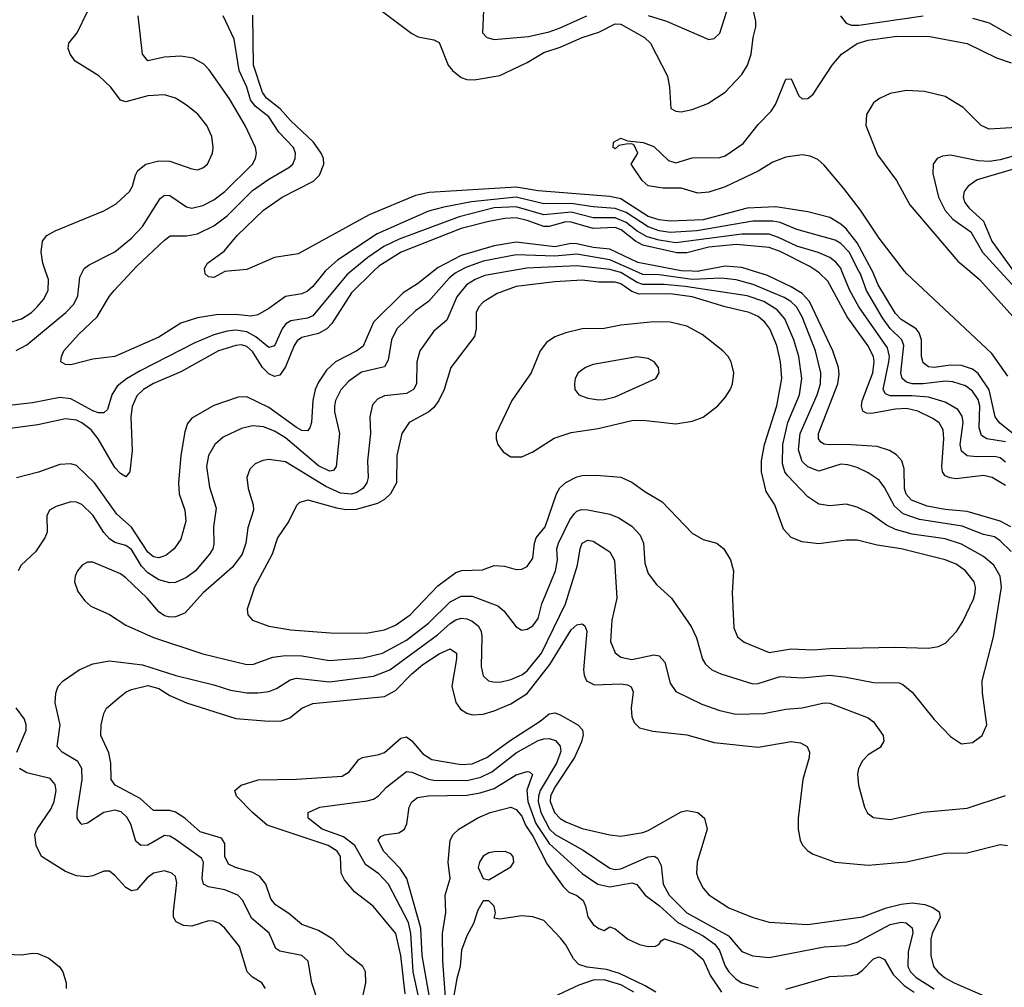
# Model space of a CAD drawing. Header units: inches. Extents: x 1308407 to 1441228, y 959628 to 1036311.
# Tile 572 of 656: x 1380843 to 1384425, y 1007394 to 1010915. Entities that reach past the tile are written whole.
import ezdxf

# ---------------------------------------------------------------- set-up
doc = ezdxf.new("R2010")
doc.units = ezdxf.units.IN
doc.header["$MEASUREMENT"] = 0
doc.layers.add('B3080', color=7, linetype='Continuous')
doc.layers.add('B3081', color=7, linetype='Continuous')

msp = doc.modelspace()

# ---------------------------------------------------------------- linework, layer by layer
at = {"layer": 'B3080', "color": 5}
for points, elevation in [([(1382048.8, 1010000), (1382033.1, 1009986.9), (1381910, 1009838.3), (1381890, 1009828.8), (1381830, 1009819.3), (1381811.8, 1009808.2), (1381798.2, 1009790), (1381770, 1009728.5), (1381750, 1009722.1), (1381701.9, 1009761.9), (1381670, 1009779.7), (1381630, 1009785.6), (1381598.5, 1009781.5), (1381550, 1009768.3), (1381480.6, 1009739.4), (1381282.2, 1009637.8), (1381231.5, 1009608.5), (1381198.3, 1009581.7), (1381178.5, 1009550), (1381162.6, 1009497.4), (1381150, 1009484.4), (1381130, 1009485), (1381110, 1009491.8), (1381030, 1009535.3), (1380990, 1009540.1), (1380890, 1009521.6), (1380730, 1009503.4)], 2760), ([(1380771.2, 1010000), (1380773.4, 1009993.4), (1380778.1, 1009930), (1380772.9, 1009852.9), (1380779.1, 1009830), (1380790, 1009818.5), (1380810, 1009814.7), (1380850, 1009827), (1380885.8, 1009850), (1380907.2, 1009870), (1380930, 1009896.9), (1380947.5, 1009930), (1380947.9, 1009970), (1380937.9, 1010000)], 2780), ([(1382130.9, 1010000), (1382050, 1009921.8), (1381979.5, 1009810), (1381961, 1009790), (1381930, 1009773.4), (1381870, 1009758.8), (1381853.2, 1009746.8), (1381841.9, 1009730), (1381810, 1009652), (1381790, 1009621.9), (1381770, 1009617.5), (1381750, 1009626.6), (1381726.9, 1009650), (1381690, 1009707.7), (1381670, 1009725.9), (1381650, 1009731.8), (1381630, 1009729.9), (1381566.4, 1009710), (1381430, 1009633.9), (1381330, 1009591.4), (1381293.5, 1009570), (1381270, 1009546.6), (1381252.3, 1009507.7), (1381248.2, 1009470), (1381252.2, 1009347.8), (1381244.3, 1009270), (1381230, 1009251.9), (1381210, 1009263.4), (1381190, 1009285.9), (1381128.7, 1009390), (1381103.3, 1009423.3), (1381070, 1009448.3), (1381050, 1009457.6), (1381010, 1009463.1), (1380910, 1009441.5), (1380790, 1009424.9)], 2780), ([(1380830, 1009711.9), (1380870, 1009732.4), (1381011.6, 1009850), (1381040.3, 1009879.7), (1381054.8, 1009910), (1381061.8, 1009978.2), (1381073.2, 1010000)], 2760), ([(1382348.5, 1010000), (1382290, 1009954.6), (1382238.5, 1009921.5), (1382130, 1009814.6), (1382093, 1009727), (1382070.2, 1009710), (1381992.1, 1009670), (1381959.6, 1009640.4), (1381930, 1009596.5), (1381918.3, 1009570), (1381910.4, 1009530), (1381904.6, 1009450), (1381898.6, 1009430), (1381890, 1009419.3), (1381870, 1009420.4), (1381850, 1009431.6), (1381750, 1009503.7), (1381670, 1009543.1), (1381638.7, 1009541.3), (1381550, 1009510.9), (1381470, 1009464.8), (1381454.3, 1009445.7), (1381444.2, 1009415.8), (1381429.2, 1009330), (1381421.7, 1009230), (1381423.3, 1009190), (1381444.6, 1009130), (1381447.6, 1009090), (1381430, 1009025.4), (1381405, 1008990), (1381374.9, 1008965.1), (1381350, 1008957.1), (1381330, 1008960.5), (1381310, 1008977.4), (1381250, 1009069.1), (1381196.5, 1009116.5), (1381115.1, 1009230), (1381050, 1009292.6), (1381030, 1009299.6), (1380990, 1009296.4), (1380911.5, 1009268.5), (1380832.3, 1009247.7)], 2820), ([(1382440.9, 1010000), (1382427.4, 1009992.6), (1382405.3, 1009974.7), (1382330.1, 1009890), (1382283.7, 1009856.3), (1382215.8, 1009790), (1382195.7, 1009750), (1382183.7, 1009676.3), (1382170, 1009652.4), (1382087.3, 1009632.7), (1382040.5, 1009599.5), (1382011.2, 1009568.8), (1381992.7, 1009530), (1381988.7, 1009510), (1381988.9, 1009488.9), (1382007.4, 1009410), (1381994.8, 1009290), (1381985.5, 1009274.5), (1381970, 1009272.3), (1381930, 1009291.9), (1381810, 1009393.3), (1381770, 1009418.6), (1381730, 1009433.6), (1381690, 1009436.9), (1381650, 1009427.5), (1381583.3, 1009396.7), (1381553.7, 1009370), (1381530.8, 1009330), (1381523.6, 1009290), (1381533.7, 1009213.7), (1381558.2, 1009138.2), (1381547.9, 1009070), (1381550, 1009006.6), (1381546.4, 1008990), (1381534.1, 1008970), (1381482.6, 1008910), (1381450, 1008885.8), (1381410, 1008867.7), (1381390, 1008866), (1381350, 1008877.6), (1381310, 1008902.6), (1381286.2, 1008926.2), (1381250, 1008987), (1381230, 1009001.4), (1381190, 1009013.2), (1381170, 1009026.7), (1381149.7, 1009049.7), (1381110, 1009112.8), (1381070, 1009151.4), (1381050, 1009159.8), (1381030, 1009160.3), (1380975.6, 1009144.4), (1380952.2, 1009130), (1380942, 1009110), (1380942.9, 1009050), (1380934.7, 1009030), (1380901, 1008979), (1380848.4, 1008930), (1380838, 1008910)], 2840), ([(1381955.2, 1010000), (1381910, 1009944.9), (1381890, 1009927.5), (1381870, 1009917.9), (1381810, 1009908.6), (1381750, 1009863.9), (1381710, 1009840.9), (1381683.9, 1009836.1), (1381630, 1009842.1), (1381558.2, 1009841.8), (1381490, 1009830.4), (1381430, 1009810.9), (1381350, 1009760.4), (1381190, 1009689.9), (1381110, 1009680.3), (1381030, 1009659.7), (1381010, 1009660.5), (1380992.7, 1009670), (1380995.1, 1009690), (1381004.4, 1009710), (1381056.8, 1009770), (1381125.3, 1009834.7), (1381170, 1009909.1), (1381187.2, 1009930), (1381252.5, 1010000)], 2740), ([(1382625.8, 1010000), (1382535.9, 1009984.1), (1382500.2, 1009970), (1382468.9, 1009950), (1382433.3, 1009906.7), (1382397.6, 1009822.4), (1382350, 1009782.2), (1382299, 1009710), (1382287.9, 1009670), (1382286.4, 1009590), (1382276.3, 1009570), (1382250, 1009555.4), (1382170, 1009547), (1382144.9, 1009535.1), (1382126.6, 1009513.4), (1382117.6, 1009470), (1382119, 1009410), (1382108.4, 1009310), (1382110.6, 1009250), (1382106.3, 1009230), (1382091.8, 1009210), (1382070, 1009195.4), (1382050, 1009188.7), (1382010, 1009192.3), (1381956.6, 1009216.6), (1381810, 1009306.7), (1381750, 1009314.5), (1381728.3, 1009311.7), (1381700.4, 1009299.6), (1381680.3, 1009279.7), (1381670.2, 1009250), (1381675, 1009210), (1381693, 1009150), (1381693.7, 1009130), (1381673.4, 1009066.6), (1381665.8, 1009010), (1381652.8, 1008970), (1381617.4, 1008922.6), (1381510.9, 1008830), (1381444.7, 1008755.3), (1381410, 1008742.3), (1381390, 1008741.1), (1381370, 1008746.4), (1381350, 1008760.3), (1381307, 1008810), (1381230, 1008884.2), (1381210, 1008898.3), (1381110, 1008941.2), (1381090, 1008941.5), (1381070.4, 1008930), (1381054.3, 1008910), (1381045.2, 1008890), (1381042.7, 1008870), (1381054.8, 1008834.8), (1381080.4, 1008800.4), (1381101.8, 1008781.8), (1381170, 1008751.2), (1381230, 1008711.6), (1381330, 1008667.3), (1381510, 1008607.2), (1381670, 1008568.4), (1381694.5, 1008570), (1381764.7, 1008595.3), (1381810, 1008602.1), (1381870, 1008600.1), (1381970, 1008583.8), (1382092.8, 1008592.8), (1382162.9, 1008610), (1382250, 1008657.9), (1382330, 1008719.5), (1382410, 1008796.9), (1382450, 1008817.5), (1382490, 1008817.5), (1382583, 1008783), (1382604.6, 1008764.6), (1382650, 1008706), (1382670, 1008694), (1382690, 1008697.6), (1382710, 1008710.2), (1382730, 1008736), (1382743.4, 1008790), (1382793.2, 1008910), (1382799.8, 1008950), (1382798, 1008990), (1382803.5, 1009010), (1382844.8, 1009095.2), (1382861.8, 1009118.2), (1382870, 1009126.4), (1382887.3, 1009132.7), (1382910, 1009132.1), (1382990, 1009115.8), (1383022.9, 1009102.9), (1383070, 1009072.4), (1383100.2, 1009040.2), (1383113.3, 1009010), (1383117.2, 1008937.2), (1383130, 1008900.4), (1383160.4, 1008860.4), (1383214.6, 1008810), (1383286.7, 1008706.7), (1383305.6, 1008665.6), (1383327.8, 1008587.8), (1383338, 1008570), (1383361.1, 1008550), (1383394.4, 1008534.4), (1383510, 1008499.2), (1383530, 1008499.8), (1383610, 1008525.7), (1383690, 1008521), (1383790, 1008529.6), (1383850, 1008523.1), (1383950, 1008503), (1384042.4, 1008502.4), (1384056.4, 1008496.4), (1384090, 1008467.8), (1384170, 1008368.7), (1384230, 1008306.4), (1384270, 1008280.4), (1384310, 1008285.3), (1384345.1, 1008310), (1384362, 1008350), (1384346, 1008466), (1384345, 1008510), (1384386.4, 1008670), (1384415.1, 1008850), (1384409.9, 1008890), (1384386.7, 1008930), (1384350, 1008962.1), (1384270, 1009006.7), (1384210, 1009025.7), (1384090, 1009043), (1384030, 1009059.9), (1383996.4, 1009076.4), (1383937.9, 1009117.9), (1383890, 1009141.3), (1383850, 1009152.2), (1383790, 1009146.5), (1383750, 1009152.2), (1383710, 1009178.7), (1383636.5, 1009256.5), (1383627.3, 1009270), (1383618.8, 1009298.8), (1383619.2, 1009370), (1383638.3, 1009450), (1383680.5, 1009550), (1383689.2, 1009610), (1383677.9, 1009690), (1383659.4, 1009750), (1383626.9, 1009826.9), (1383599.1, 1009859.1), (1383550.1, 1009890.1), (1383490, 1009910.4), (1383264.6, 1009944.6), (1383188, 1009952), (1383110, 1009951.2), (1383090, 1009958.6), (1383030, 1009995), (1383012.3, 1010000)], 2860), ([(1381601.4, 1010000), (1381590, 1009998.9), (1381550, 1009977.6), (1381530, 1009979.5), (1381518, 1009990), (1381517.1, 1010000)], 2720), ([(1384450, 1008979.8), (1384410, 1009018.4), (1384390, 1009033.2), (1384350, 1009042.5), (1384271.8, 1009071.8), (1384117.1, 1009097.1), (1384057.6, 1009117.6), (1384025.3, 1009145.3), (1383990, 1009213.5), (1383970, 1009240.2), (1383930, 1009266.9), (1383890, 1009285.4), (1383855.8, 1009295.7), (1383830, 1009297.6), (1383750, 1009272.5), (1383710, 1009288.5), (1383690, 1009307.6), (1383676.7, 1009350), (1383682.7, 1009410), (1383744.7, 1009550), (1383756.2, 1009590), (1383757.7, 1009630), (1383738.2, 1009710), (1383690, 1009833.6), (1383668.9, 1009870), (1383648.1, 1009890), (1383624, 1009904), (1383512.2, 1009952.2), (1383450, 1009969.2), (1383395.1, 1009975.1), (1383290, 1009970.5), (1383170, 1009986.9), (1383110, 1009988.3), (1383083.8, 1010000)], 2840), ([(1383314.3, 1010000), (1383310, 1009999.2), (1383290.3, 1010000)], 2820), ([(1384448.8, 1009070), (1384410, 1009090.5), (1384290, 1009126.2), (1384210, 1009133.1), (1384144.9, 1009144.9), (1384087.3, 1009167.3), (1384068.6, 1009188.6), (1384062.2, 1009210), (1384061.2, 1009281.2), (1384052.6, 1009310), (1384032.5, 1009332.5), (1384007.9, 1009347.9), (1383962.5, 1009362.5), (1383850, 1009369.4), (1383788.3, 1009368.3), (1383770.3, 1009370.3), (1383757.8, 1009377.8), (1383749.1, 1009390), (1383749.2, 1009410), (1383820.1, 1009590), (1383824, 1009624), (1383821.5, 1009650), (1383801.4, 1009710), (1383716.2, 1009890), (1383690, 1009919.6), (1383650, 1009942.8), (1383564.1, 1009984.1), (1383512.6, 1010000)], 2820), ([(1384430, 1009219.9), (1384381.4, 1009250), (1384350, 1009257.2), (1384250, 1009245.2), (1384227.7, 1009247.7), (1384210, 1009255.7), (1384200.1, 1009270), (1384198, 1009290), (1384204.8, 1009390), (1384202.4, 1009422.4), (1384188.2, 1009448.2), (1384164.7, 1009464.7), (1384110.9, 1009490.9), (1384070, 1009500.4), (1384030, 1009498.1), (1383942.7, 1009482.7), (1383923.6, 1009483.6), (1383910.4, 1009490.4), (1383905.5, 1009510), (1383908.1, 1009528.1), (1383946.4, 1009630), (1383952.3, 1009670), (1383949.3, 1009690), (1383929.2, 1009730), (1383854.2, 1009834.2), (1383783.4, 1009963.4), (1383753.3, 1009993.3), (1383743.5, 1010000)], 2780), ([(1384430, 1009304.7), (1384410, 1009320.7), (1384390, 1009326.3), (1384324.2, 1009324.2), (1384290, 1009328.1), (1384270, 1009345.3), (1384265.3, 1009370), (1384276.2, 1009450), (1384272.1, 1009472.1), (1384256.4, 1009496.4), (1384210, 1009523.1), (1384150, 1009541.5), (1384090, 1009546.9), (1384010, 1009546.9), (1383993.5, 1009553.4), (1383984.8, 1009570), (1384005.8, 1009670), (1384007.1, 1009690), (1384000.7, 1009720.7), (1383896.4, 1009870), (1383863.6, 1009930), (1383834.8, 1010000)], 2760), ([(1384430, 1009379.2), (1384361.3, 1009390), (1384342.2, 1009402.2), (1384334.3, 1009430), (1384335.9, 1009510), (1384330, 1009532.9), (1384310, 1009564), (1384283.6, 1009583.6), (1384238.1, 1009598.1), (1384210, 1009600.1), (1384130, 1009590.4), (1384090.5, 1009590.5), (1384070, 1009596.3), (1384053.9, 1009610), (1384048.6, 1009630), (1384059.8, 1009730), (1384053.1, 1009750), (1384010, 1009791.1), (1383982.7, 1009830), (1383923.7, 1009930), (1383901.6, 1009990), (1383896.6, 1010000)], 2740), ([(1384463.2, 1009403.2), (1384407.9, 1009447.9), (1384392.2, 1009470), (1384370, 1009568.7), (1384330, 1009628.5), (1384310, 1009643.5), (1384270, 1009656.6), (1384230, 1009657.7), (1384170, 1009650.3), (1384150, 1009652.4), (1384130, 1009667), (1384123.6, 1009690), (1384124.3, 1009750), (1384115.7, 1009775.7), (1384104.3, 1009790), (1384050, 1009824.9), (1384030, 1009846.1), (1383966.2, 1009950), (1383945.2, 1010000)], 2720), ([(1384438.5, 1009618.5), (1384380.2, 1009700.2), (1384070.3, 1009990), (1384062.6, 1010000)], 2680), ([(1384299.9, 1010000), (1384335.5, 1009970), (1384479.2, 1009810)], 2680), ([(1384409.4, 1010000), (1384481.3, 1009921.3)], 2720), ([(1381930, 1007337), (1381906.2, 1007410), (1381892.3, 1007490), (1381870.4, 1007510.4), (1381790, 1007526), (1381775.8, 1007535.9), (1381750.8, 1007590.7), (1381686.1, 1007646.1), (1381654.7, 1007710), (1381636.5, 1007730), (1381590, 1007749), (1381530, 1007759.6), (1381512.4, 1007770), (1381507.6, 1007790), (1381511.9, 1007850), (1381504.7, 1007864.7), (1381410, 1007932.6), (1381390, 1007944.3), (1381370, 1007946.6), (1381310, 1007911.5), (1381284.7, 1007910), (1381265.9, 1007925.9), (1381247.4, 1007987.4), (1381233.5, 1008013.5), (1381212.3, 1008032.3), (1381190, 1008038.7), (1381150, 1008030.9), (1381090, 1007991.9), (1381070, 1007986.9), (1381066, 1007990), (1381053.1, 1008010), (1381052.7, 1008032.7), (1381070.3, 1008150), (1381069.4, 1008190), (1381055.4, 1008215.4), (1380998.2, 1008250), (1380980.2, 1008270), (1380991, 1008350), (1380972.5, 1008430), (1380975.2, 1008464.8), (1380983.9, 1008490), (1381001, 1008510), (1381060.3, 1008550), (1381110, 1008571.4), (1381170, 1008582), (1381290, 1008567.8), (1381411.1, 1008528.9), (1381550, 1008494.7), (1381610, 1008475.5), (1381670, 1008465.6), (1381710, 1008465.4), (1381750, 1008471.3), (1381777.8, 1008482.2), (1381827.3, 1008512.7), (1381850, 1008519.8), (1381970, 1008506.4), (1382130, 1008527.1), (1382190, 1008549.3), (1382362.8, 1008677.2), (1382410, 1008718.3), (1382430, 1008731.6), (1382450, 1008737.4), (1382470, 1008735.5), (1382490, 1008726.7), (1382510.8, 1008710), (1382521.7, 1008690), (1382525, 1008670), (1382522.2, 1008562.2), (1382530, 1008527.2), (1382548.7, 1008510), (1382565.5, 1008505.5), (1382590, 1008505.1), (1382630, 1008513.9), (1382670, 1008531.6), (1382690, 1008546.2), (1382741.8, 1008610), (1382829.2, 1008790), (1382872.3, 1008930), (1382882, 1008990), (1382889.9, 1009010), (1382910, 1009020.9), (1382930, 1009017.8), (1382990, 1008979.2), (1383007.7, 1008947.7), (1383015.4, 1008810), (1382997.7, 1008730), (1382993.1, 1008653.1), (1383010, 1008612), (1383030, 1008595.8), (1383070, 1008587.2), (1383150, 1008604.5), (1383170, 1008600.9), (1383190, 1008578), (1383210, 1008501.6), (1383230.7, 1008470.7), (1383324.8, 1008424.8), (1383390, 1008401), (1383448.7, 1008388.6), (1383549.9, 1008390.1), (1383630, 1008407), (1383690, 1008411.7), (1383770, 1008428.9), (1383790, 1008428.2), (1383930, 1008375.2), (1383950, 1008360.3), (1383984.2, 1008310), (1383986.7, 1008290), (1383973.5, 1008266.5), (1383930, 1008239.7), (1383910, 1008218.4), (1383894.9, 1008190), (1383891.8, 1008170), (1383894.9, 1008130), (1383916.4, 1008050), (1383927.7, 1008027.8), (1383950, 1008012.4), (1384010, 1008005.5), (1384130, 1008031.2), (1384290, 1008046.7), (1384430, 1008092.2)], 2840), ([(1382080.7, 1007310), (1382103.2, 1007410), (1382100.9, 1007450), (1382092, 1007470), (1382035, 1007515), (1381982.3, 1007570), (1381930, 1007600.4), (1381870, 1007623), (1381822.9, 1007662.9), (1381774, 1007694), (1381756.5, 1007716.5), (1381738.7, 1007770), (1381716.9, 1007796.9), (1381691.8, 1007811.8), (1381628.4, 1007830), (1381602.7, 1007842.7), (1381589.9, 1007869.9), (1381590, 1007917.6), (1381577.5, 1007937.5), (1381500.1, 1007960.1), (1381444.1, 1008010), (1381410, 1008031.2), (1381390, 1008037.6), (1381330, 1008037.4), (1381281.8, 1008081.8), (1381191.1, 1008130), (1381176.5, 1008150), (1381174.7, 1008210), (1381167.7, 1008247.7), (1381138.9, 1008310), (1381139.8, 1008350), (1381149.8, 1008390.2), (1381159.7, 1008410), (1381206, 1008450), (1381230.5, 1008469.5), (1381250, 1008478.4), (1381310, 1008492.4), (1381350, 1008481.7), (1381390, 1008456.5), (1381450, 1008429.1), (1381630, 1008372.2), (1381750, 1008362.2), (1381795.7, 1008364.3), (1381825.6, 1008374.4), (1381870, 1008410.1), (1381910, 1008427.5), (1382170, 1008452.4), (1382210, 1008474.6), (1382270, 1008535.5), (1382310, 1008568.8), (1382370, 1008608), (1382410, 1008625.4), (1382431.9, 1008610), (1382433, 1008590), (1382415.3, 1008490), (1382430.1, 1008430.1), (1382446.6, 1008406.6), (1382470, 1008391.4), (1382490, 1008386.4), (1382530, 1008388.7), (1382570, 1008400.1), (1382630, 1008425.3), (1382690, 1008463.7), (1382771.6, 1008568.4), (1382850, 1008695.7), (1382870, 1008712.9), (1382890, 1008717.5), (1382899.7, 1008710), (1382906.9, 1008690), (1382895, 1008550), (1382896.4, 1008530), (1382905, 1008510), (1382934.5, 1008494.5), (1383030, 1008498.6), (1383055.1, 1008495.1), (1383067.8, 1008487.8), (1383075.4, 1008470), (1383068.3, 1008410), (1383070, 1008379.1), (1383078.4, 1008358.4), (1383098.7, 1008338.7), (1383146.7, 1008326.7), (1383270, 1008312.8), (1383370, 1008284.6), (1383530, 1008268.2), (1383650, 1008288.5), (1383683.4, 1008283.4), (1383708.4, 1008270), (1383716.9, 1008250), (1383715.6, 1008230), (1383691.8, 1008150), (1383675.5, 1008010), (1383675.2, 1007970), (1383682.2, 1007930), (1383691.6, 1007911.6), (1383710.8, 1007890.8), (1383730, 1007878.2), (1383810.1, 1007850.1), (1383930, 1007838.5), (1384070, 1007851.3), (1384210, 1007882.8), (1384290, 1007883.6), (1384410, 1007913.5), (1384436.3, 1007910)], 2820), ([(1380833.2, 1008250), (1380866.4, 1008330), (1380867.5, 1008350), (1380861.1, 1008370), (1380831.1, 1008411.1)], 2860), ([(1382245.6, 1007370), (1382230, 1007510), (1382211.7, 1007590), (1382129, 1007689), (1382061.4, 1007741.4), (1382024.8, 1007784.8), (1382013, 1007810), (1382009.9, 1007870), (1381997.9, 1007890), (1381965.8, 1007910), (1381743.9, 1007983.9), (1381689.9, 1008030), (1381632.3, 1008090), (1381626.3, 1008110), (1381649.4, 1008130), (1381710.6, 1008149.4), (1381850, 1008152.2), (1382016.9, 1008163.1), (1382042.2, 1008177.8), (1382077.1, 1008222.8), (1382090, 1008230.1), (1382150, 1008240.9), (1382170, 1008248.9), (1382230, 1008301), (1382250, 1008305.3), (1382270, 1008291.7), (1382310, 1008243.8), (1382342.9, 1008222.9), (1382450, 1008205.5), (1382490, 1008206.9), (1382542.9, 1008230), (1382627.3, 1008292.7), (1382737.3, 1008362.7), (1382770, 1008389.5), (1382790, 1008392.9), (1382810, 1008386.1), (1382873.5, 1008350), (1382891, 1008331), (1382893.3, 1008313.3), (1382887.3, 1008287.3), (1382861.4, 1008230), (1382790, 1008122.6), (1382775, 1008090), (1382772.7, 1008070), (1382789.1, 1008030), (1382810, 1008008.4), (1382830, 1007996.6), (1382890, 1007972.7), (1382990, 1007948.8), (1383030, 1007944.8), (1383110, 1007957.5), (1383130, 1007964.5), (1383250, 1008033.4), (1383270, 1008037.7), (1383310.8, 1008030.8), (1383334.6, 1008010), (1383344.2, 1007970), (1383307.4, 1007850), (1383305.9, 1007810), (1383311, 1007790), (1383330, 1007755.2), (1383350.6, 1007730.6), (1383423.1, 1007683.1), (1383510, 1007648.8), (1383570, 1007631.5), (1383710, 1007623.1), (1383910, 1007651), (1383996.3, 1007683.7), (1384050, 1007697), (1384090, 1007701.3), (1384135.6, 1007695.6), (1384164.8, 1007684.8), (1384188.9, 1007668.9), (1384192.3, 1007650), (1384162.6, 1007590), (1384157.6, 1007570), (1384157.6, 1007510), (1384167.8, 1007470), (1384183.7, 1007450), (1384208.1, 1007430), (1384243, 1007410), (1384346, 1007366)], 2780), ([(1382296.1, 1007350), (1382275, 1007450), (1382265.8, 1007590), (1382257.7, 1007630), (1382184.9, 1007770), (1382150, 1007806.9), (1382101.5, 1007841.5), (1382062.6, 1007910), (1382021.7, 1007941.7), (1381943.2, 1007970), (1381892.3, 1008010), (1381893.3, 1008030), (1381935.1, 1008050), (1382107.6, 1008072.4), (1382130, 1008078.8), (1382148.6, 1008091.4), (1382177.4, 1008122.6), (1382250, 1008179.2), (1382270, 1008176.8), (1382330, 1008151.4), (1382350, 1008148), (1382470, 1008147.3), (1382521.4, 1008158.6), (1382561.1, 1008178.9), (1382650, 1008247.7), (1382730, 1008292.4), (1382750, 1008298.6), (1382770, 1008300.1), (1382792.7, 1008292.7), (1382810, 1008272.3), (1382812.4, 1008252.4), (1382796.8, 1008210), (1382737.4, 1008110), (1382731.1, 1008090), (1382729.7, 1008070), (1382738.8, 1008030), (1382770.7, 1007970), (1382791.4, 1007950), (1382893.2, 1007893.2), (1382990, 1007827.6), (1383010, 1007823), (1383030, 1007825.5), (1383130, 1007868.7), (1383151, 1007871), (1383164, 1007864), (1383177, 1007837), (1383183.9, 1007770), (1383206.7, 1007730), (1383270, 1007665.6), (1383421.8, 1007581.8), (1383470, 1007524.6), (1383510, 1007508.4), (1383570, 1007503.2), (1383770, 1007541.3), (1383850, 1007546.4), (1383890, 1007558.7), (1384010, 1007623.3), (1384050, 1007631.5), (1384068.4, 1007628.4), (1384090, 1007610.2), (1384092, 1007592), (1384076.1, 1007523.9), (1384074.6, 1007470), (1384084.2, 1007450), (1384104.6, 1007430), (1384170, 1007388.4)], 2760), ([(1381737.6, 1007390), (1381724.2, 1007410), (1381690, 1007431.5), (1381670.4, 1007450.4), (1381643.1, 1007543.1), (1381590, 1007609), (1381570, 1007626), (1381550, 1007634.6), (1381530, 1007636.2), (1381470, 1007616.2), (1381439.2, 1007619.2), (1381412.7, 1007632.7), (1381403.2, 1007650), (1381402.4, 1007670), (1381414.9, 1007774.9), (1381410, 1007796.9), (1381396.9, 1007810), (1381370, 1007817.9), (1381330, 1007809.9), (1381307.4, 1007792.6), (1381270, 1007748.7), (1381250, 1007745), (1381230, 1007757.3), (1381190, 1007801.4), (1381170, 1007816.8), (1381150, 1007817.5), (1381110, 1007800.5), (1381090, 1007796.8), (1381050, 1007799.6), (1381010, 1007815.5), (1380922.4, 1007870), (1380903, 1007910), (1380899, 1007950), (1380907.2, 1007970), (1380957.3, 1008042.7), (1380968.3, 1008070), (1380976.2, 1008110), (1380972.2, 1008132.2), (1380953.9, 1008153.9), (1380870, 1008174.9), (1380842.2, 1008190)], 2860), ([(1382337.4, 1007337.4), (1382307, 1007510), (1382303.1, 1007610), (1382251.9, 1007790), (1382227.2, 1007827.2), (1382166.6, 1007890), (1382147.1, 1007930), (1382156.9, 1007943.1), (1382170, 1007949.2), (1382223.1, 1007956.9), (1382243.8, 1007970), (1382251.3, 1007988.7), (1382260.2, 1008050), (1382270.3, 1008069.7), (1382290, 1008085.4), (1382329.3, 1008090.7), (1382470, 1008093.4), (1382518.1, 1008101.9), (1382570, 1008117.9), (1382650, 1008167.3), (1382690, 1008180.2), (1382698.1, 1008178.1), (1382708.7, 1008168.7), (1382688.2, 1008111.8), (1382691.4, 1008070), (1382721.3, 1007990), (1382770, 1007917.5), (1382890, 1007808.2), (1382946.8, 1007770), (1382990, 1007759.6), (1383070, 1007774.6), (1383088.2, 1007768.2), (1383119.1, 1007730), (1383171.1, 1007691.1), (1383237.9, 1007630), (1383330, 1007581.8), (1383371.7, 1007551.7), (1383388.7, 1007528.7), (1383410, 1007471.6), (1383423.5, 1007450), (1383450, 1007423.3), (1383470, 1007410.7), (1383530, 1007391.8)], 2740), ([(1382396, 1007310), (1382382.8, 1007490), (1382381.1, 1007590), (1382393.9, 1007666.1), (1382391.7, 1007730), (1382409.8, 1007790), (1382402.7, 1007850), (1382409.6, 1007930), (1382420.5, 1007950), (1382440.5, 1007970), (1382510, 1008011.4), (1382554.7, 1008030), (1382630, 1008049.4), (1382650, 1008041.4), (1382670, 1008016.6), (1382683.8, 1007983.8), (1382710, 1007943.7), (1382762.3, 1007842.3), (1382820.6, 1007760.6), (1382840.6, 1007740.6), (1382870, 1007728.8), (1382892.7, 1007710), (1382902, 1007690), (1382910, 1007651), (1382930, 1007623), (1382950, 1007607.7), (1382970, 1007601), (1382990, 1007614.8), (1383010, 1007607.3), (1383056.3, 1007570), (1383098, 1007550), (1383130, 1007543), (1383156.5, 1007543.5), (1383168, 1007550), (1383176.4, 1007563.6), (1383189.6, 1007570.4), (1383250.4, 1007550), (1383290, 1007531), (1383330, 1007495.8), (1383356.3, 1007436.3), (1383396.5, 1007376.5)], 2720), ([(1383157, 1007377), (1383119.3, 1007399.3), (1383024.9, 1007444.9), (1382978.5, 1007458.5), (1382907.6, 1007467.6), (1382877.4, 1007477.4), (1382858.1, 1007498.1), (1382830, 1007548.5), (1382811.8, 1007571.8), (1382750, 1007637.2), (1382710, 1007651.3), (1382670, 1007654.5), (1382590, 1007642), (1382570, 1007646), (1382574.6, 1007665.4), (1382569.1, 1007689.1), (1382550, 1007708.7), (1382530, 1007708.7), (1382510, 1007675.3), (1382493.7, 1007626.3), (1382470, 1007581.2), (1382450.4, 1007530), (1382446, 1007470), (1382433.1, 1007426.9), (1382420.3, 1007350)], 2720), ([(1380770, 1007515.7), (1380850, 1007512.7), (1380890, 1007518.2), (1380910, 1007517), (1380950, 1007500.2), (1380988.3, 1007468.3), (1380999.8, 1007450), (1381012.8, 1007410), (1381012.1, 1007390)], 2860), ([(1383630, 1007387), (1383790, 1007433.9), (1383870, 1007437.3), (1383890, 1007442.5), (1383910, 1007456.8), (1383950, 1007498.3), (1383970, 1007505.6), (1383990, 1007495.2), (1384020.9, 1007440.9), (1384061, 1007401), (1384097.2, 1007377.2)], 2740), ([(1383077.2, 1007377.2), (1383030, 1007402.8), (1382970, 1007420.9), (1382930, 1007419.8), (1382877.6, 1007402.4), (1382765.9, 1007350)], 2740)]:
    msp.add_lwpolyline(points, dxfattribs=dict(at, elevation=elevation))
for points, elevation in [([(1382890, 1009967.1), (1382790, 1009961.1), (1382650, 1009943.9), (1382580.6, 1009919.4), (1382530, 1009887.6), (1382514.1, 1009870), (1382504.2, 1009850), (1382503.6, 1009790), (1382497.6, 1009762.4), (1382411.7, 1009650), (1382387.5, 1009570), (1382367.6, 1009530), (1382350, 1009504.3), (1382332.1, 1009487.9), (1382260.2, 1009450), (1382233, 1009410), (1382215.9, 1009330), (1382214.4, 1009230), (1382192.9, 1009190), (1382170.7, 1009169.3), (1382144.6, 1009155.4), (1382067.1, 1009132.9), (1382030, 1009132.2), (1381997.6, 1009137.6), (1381893.4, 1009166.6), (1381861.5, 1009158.5), (1381850, 1009147.8), (1381823, 1009090), (1381781.6, 1009030), (1381761.4, 1008970), (1381697.8, 1008850), (1381671.4, 1008770), (1381672.9, 1008750), (1381690.3, 1008730), (1381750, 1008708.6), (1381830, 1008695.3), (1381990, 1008682.4), (1382110, 1008683.8), (1382170, 1008695.1), (1382210, 1008712.5), (1382263.7, 1008750), (1382364.6, 1008855.4), (1382430, 1008904.1), (1382451.4, 1008911.4), (1382527, 1008913), (1382570, 1008929.4), (1382607.2, 1008927.2), (1382650, 1008914.2), (1382670, 1008915.5), (1382690, 1008925.8), (1382710, 1008955.5), (1382715.7, 1009010), (1382722, 1009030), (1382754.9, 1009070), (1382795.8, 1009190), (1382808.2, 1009211.8), (1382830, 1009231.3), (1382870, 1009251.6), (1382890, 1009256.6), (1382941.7, 1009258.3), (1383030, 1009250.2), (1383070, 1009233), (1383117.9, 1009197.9), (1383181.2, 1009161.2), (1383290, 1009046.5), (1383330, 1009023.5), (1383379.1, 1009010), (1383405.3, 1008990), (1383428.9, 1008950), (1383439.6, 1008910), (1383435.5, 1008830), (1383441.9, 1008701.9), (1383454.3, 1008670), (1383478.4, 1008650), (1383570, 1008612.6), (1383650, 1008625.5), (1383730, 1008622), (1383790, 1008627), (1384028.5, 1008631.5), (1384150, 1008628.2), (1384185.9, 1008634.1), (1384212.2, 1008647.8), (1384251.2, 1008688.8), (1384274.9, 1008725.1), (1384313.1, 1008806.9), (1384319.6, 1008830), (1384320.4, 1008850), (1384315.2, 1008870), (1384283.9, 1008910), (1384250, 1008934.5), (1384210, 1008950.3), (1384050, 1008989.6), (1383962.7, 1009002.7), (1383890, 1009021.5), (1383850, 1009021.9), (1383750, 1009008.5), (1383690, 1009015), (1383650, 1009030.7), (1383621.8, 1009061.8), (1383590.7, 1009150), (1383558.7, 1009198.7), (1383542.2, 1009270), (1383542.3, 1009310), (1383552.7, 1009370), (1383598.3, 1009510), (1383615.6, 1009610), (1383611.7, 1009670), (1383597.3, 1009730), (1383572.7, 1009790), (1383554.6, 1009814.6), (1383530, 1009835), (1383497.6, 1009850), (1383410, 1009870.5), (1383290, 1009907), (1383210, 1009918.2), (1383096.5, 1009916.5), (1383070, 1009926.5), (1383030, 1009954), (1383010, 1009959.7), (1382950, 1009959.9)], 2880), ([(1383150, 1009816.2), (1383030, 1009803.9), (1382970, 1009792), (1382890, 1009790.5), (1382830, 1009776.1), (1382790, 1009761.2), (1382759.6, 1009740.4), (1382736.6, 1009710), (1382704.2, 1009630), (1382633.4, 1009530), (1382576.8, 1009410), (1382576.2, 1009390), (1382582.7, 1009370), (1382602.7, 1009342.7), (1382630, 1009324.9), (1382670, 1009325), (1382710, 1009343), (1382787.2, 1009392.8), (1382850, 1009412.8), (1382947.7, 1009427.7), (1383070, 1009457), (1383110, 1009458.1), (1383230, 1009444.8), (1383290, 1009454.2), (1383330, 1009468.4), (1383382.8, 1009510), (1383410, 1009540.2), (1383429, 1009571), (1383436.4, 1009590), (1383441.6, 1009630), (1383432, 1009670), (1383420.7, 1009690), (1383401.2, 1009710), (1383325.6, 1009770), (1383270, 1009799.9), (1383210, 1009814.9)], 2920), ([(1383088.6, 1009688.6), (1382930, 1009660.7), (1382901.6, 1009650), (1382875.3, 1009630), (1382864.6, 1009610), (1382862, 1009590), (1382863.1, 1009570), (1382878, 1009550), (1382910, 1009538), (1382950, 1009532), (1382970, 1009532.7), (1383010, 1009543.2), (1383157.6, 1009610), (1383169.6, 1009630), (1383167.6, 1009650), (1383151.6, 1009670), (1383130, 1009682.6)], 2940), ([(1382610, 1007888.9), (1382570, 1007887.6), (1382550, 1007883.4), (1382529.1, 1007870.9), (1382515.9, 1007850), (1382511.8, 1007830), (1382530, 1007790.4), (1382550, 1007785.5), (1382630, 1007832.2), (1382640.9, 1007850), (1382638.4, 1007870), (1382630, 1007879.8)], 2720)]:
    msp.add_lwpolyline(points, close=True, dxfattribs=dict(at, elevation=elevation))
at = {"layer": 'B3081', "color": 5}
for points, elevation in [([(1383130, 1010930.1), (1383195.8, 1010910), (1383350, 1010843.7), (1383370, 1010846.4), (1383390, 1010866), (1383450, 1011054)], 2740), ([(1382050, 1011031.3), (1382270, 1010865.3), (1382293, 1010853), (1382350, 1010842.5), (1382370, 1010832.6), (1382401.6, 1010750), (1382417.5, 1010730), (1382450, 1010705), (1382470, 1010698.1), (1382496.2, 1010696.2), (1382590, 1010712.9), (1382690, 1010759.7), (1382750, 1010796.4), (1382810, 1010814.9), (1382890, 1010850.7), (1382950.2, 1010869.8), (1383010, 1010900.7), (1383030, 1010898.7), (1383116.8, 1010850), (1383138.4, 1010830), (1383199.8, 1010710), (1383207.8, 1010670), (1383212.3, 1010592.3), (1383230, 1010582.2), (1383250, 1010580.5), (1383290, 1010588.5), (1383347.1, 1010610), (1383410, 1010651.5), (1383470, 1010715.9), (1383490.7, 1010750), (1383504.7, 1010790), (1383511.2, 1010850), (1383521.2, 1010890), (1383521.5, 1010910), (1383508.1, 1010968.1)], 2720), ([(1380937.9, 1010000), (1380928, 1010030), (1380921.9, 1010070), (1380926.8, 1010110), (1380941.7, 1010130), (1380972.4, 1010147.6), (1381150, 1010219.4), (1381194.7, 1010245.3), (1381243.2, 1010290), (1381254.2, 1010310), (1381264.3, 1010350), (1381273.1, 1010366.9), (1381302.4, 1010390), (1381350, 1010401.3), (1381390, 1010400.7), (1381470, 1010372.3), (1381490, 1010369.2), (1381510, 1010376.5), (1381526.6, 1010390), (1381545, 1010430), (1381547.2, 1010450), (1381541.8, 1010490), (1381524.2, 1010530), (1381491.7, 1010571.7), (1381450, 1010604.4), (1381410, 1010629.8), (1381370, 1010641.5), (1381310, 1010638), (1381230, 1010616.4), (1381210, 1010623), (1381174.4, 1010670), (1381131.5, 1010711.5), (1381045, 1010765), (1381027.1, 1010790), (1381019.2, 1010810), (1381022.3, 1010830), (1381052.6, 1010867.4), (1381090, 1010945.5)], 2780), ([(1382530.2, 1010950), (1382527.6, 1010867.6), (1382543, 1010850), (1382570, 1010843.5), (1382694.7, 1010854.7), (1382770, 1010871.5), (1382810, 1010885.6), (1382906.8, 1010930)], 2740), ([(1381073.2, 1010000), (1381078.5, 1010010), (1381096.3, 1010023.7), (1381190, 1010070.9), (1381250, 1010120.1), (1381290, 1010163.2), (1381354.8, 1010265.2), (1381370, 1010276.3), (1381390, 1010275.5), (1381450, 1010234.5), (1381470, 1010229.6), (1381510, 1010239.6), (1381550, 1010259.8), (1381590, 1010290.7), (1381690.6, 1010390), (1381701.7, 1010410), (1381704.7, 1010430), (1381701, 1010450), (1381664.1, 1010530), (1381607.1, 1010627.1), (1381532.5, 1010732.5), (1381513.1, 1010753.1), (1381475, 1010775), (1381430, 1010783.2), (1381370, 1010779.2), (1381310, 1010765.9), (1381290.6, 1010790), (1381274.3, 1010930)], 2760), ([(1381252.5, 1010000), (1381270, 1010018.8), (1381370, 1010113.5), (1381391, 1010129), (1381450, 1010128.8), (1381490, 1010136.5), (1381550, 1010165.2), (1381598.1, 1010201.9), (1381690, 1010293.4), (1381750, 1010335.1), (1381822.5, 1010377.5), (1381836.5, 1010390), (1381845.9, 1010410), (1381846.5, 1010430), (1381838.9, 1010450), (1381785.6, 1010505.6), (1381750, 1010561.3), (1381700.5, 1010600.5), (1381683.3, 1010623.3), (1381669.6, 1010670), (1381641.9, 1010730), (1381624, 1010844), (1381583.1, 1010930)], 2740), ([(1381517.1, 1010000), (1381516.2, 1010010), (1381526.3, 1010030), (1381587, 1010073), (1381635, 1010130), (1381730, 1010222.7), (1381798.8, 1010270), (1381912.4, 1010327.6), (1381934.1, 1010350), (1381950.4, 1010390), (1381948.6, 1010410), (1381939.7, 1010430), (1381912.3, 1010470), (1381828.6, 1010548.6), (1381791.4, 1010591.4), (1381741.5, 1010630), (1381726.5, 1010650), (1381693.6, 1010750), (1381691.4, 1010931.4)], 2720), ([(1383829.6, 1010929.6), (1383850, 1010902.7), (1383870, 1010895.3), (1383895.9, 1010895.9), (1384130, 1010929)], 2720), ([(1384310, 1010921.1), (1384370, 1010904.4), (1384450, 1010857.8)], 2720), ([(1384062.6, 1010000), (1383970, 1010119.9), (1383901.7, 1010221.7), (1383841.3, 1010301.3), (1383770, 1010386.4), (1383747, 1010407), (1383718.6, 1010418.6), (1383690, 1010423.1), (1383630, 1010415.5), (1383583.4, 1010396.6), (1383530, 1010364.2), (1383410, 1010307.2), (1383350, 1010287.5), (1383310, 1010283.9), (1383250, 1010302), (1383182.8, 1010302.8), (1383130, 1010310.9), (1383107.8, 1010330), (1383067.3, 1010390), (1383092.7, 1010430), (1383079.3, 1010459.3), (1383070, 1010464), (1383050, 1010462.7), (1383022.8, 1010457.2), (1383010, 1010445.2), (1383002, 1010450), (1383004, 1010470), (1383030, 1010484.7), (1383054.6, 1010474.6), (1383112.1, 1010467.9), (1383150, 1010453.4), (1383203.1, 1010403.1), (1383230, 1010395), (1383290, 1010412.2), (1383390, 1010414), (1383410, 1010419.8), (1383474.8, 1010465.2), (1383530, 1010534), (1383577.7, 1010582.3), (1383592.8, 1010607.2), (1383630, 1010698.4), (1383650, 1010700.3), (1383678.4, 1010638.4), (1383690, 1010627.9), (1383710, 1010628.1), (1383730, 1010644.1), (1383798.8, 1010750), (1383833.2, 1010790), (1383890, 1010828.9), (1383930, 1010840.3), (1384034.9, 1010854.9), (1384154.1, 1010854.1), (1384290, 1010829.1), (1384397.2, 1010777.2), (1384450, 1010758.7)], 2680), ([(1384470, 1010522.5), (1384370, 1010517.2), (1384340.6, 1010530), (1384275.3, 1010595.3), (1384210, 1010636.1), (1384134.6, 1010654.6), (1384070, 1010657.3), (1384010, 1010646.6), (1383971.2, 1010628.8), (1383950, 1010612.8), (1383924, 1010570), (1383921.6, 1010530), (1383964, 1010424), (1384033.3, 1010330), (1384081.1, 1010241.1), (1384256.5, 1010036.5), (1384299.9, 1010000)], 2680), ([(1384530, 1010439.8), (1384410, 1010405.2), (1384370, 1010399), (1384330, 1010401.7), (1384230, 1010422.3), (1384200.8, 1010419.2), (1384180.9, 1010410), (1384166, 1010390), (1384164.8, 1010355.2), (1384186.1, 1010270), (1384210, 1010220.8), (1384238.1, 1010190), (1384303.1, 1010143.1), (1384345.4, 1010070), (1384409.4, 1010000)], 2720), ([(1384550, 1010397.6), (1384327, 1010333), (1384293.7, 1010310), (1384279.4, 1010290), (1384276.1, 1010270), (1384282.2, 1010250), (1384297.3, 1010230), (1384350, 1010182.2), (1384379.7, 1010110), (1384459.1, 1010000)], 2740), ([(1383945.2, 1010000), (1383943.7, 1010003.7), (1383890, 1010103.6), (1383850, 1010154.2), (1383830, 1010171.6), (1383790, 1010195), (1383710, 1010216.1), (1383593.9, 1010233.9), (1383490, 1010229.9), (1383330, 1010187.4), (1383210, 1010182.8), (1383170, 1010187.6), (1383130, 1010199.7), (1383030, 1010263.7), (1382990, 1010272.3), (1382730, 1010292.2), (1382650, 1010305.5), (1382333.4, 1010286.6), (1382283.9, 1010276.1), (1382114.5, 1010205.5), (1381856.6, 1010063.4), (1381770, 1010049.8), (1381670, 1010006.5), (1381601.4, 1010000)], 2720), ([(1383896.6, 1010000), (1383861.5, 1010070), (1383830, 1010101.5), (1383810, 1010113), (1383670, 1010152.3), (1383610, 1010177), (1383582.8, 1010182.8), (1383510, 1010181.7), (1383306.9, 1010146.9), (1383210, 1010140.6), (1383170, 1010147.1), (1383130, 1010161.5), (1383050, 1010213.6), (1383010, 1010228.9), (1382930, 1010234.4), (1382850, 1010247.1), (1382750, 1010245.7), (1382649.2, 1010269.2), (1382487.6, 1010252.4), (1382386.5, 1010233.5), (1382330, 1010218.1), (1382144.3, 1010135.7), (1381999.3, 1010040.7), (1381957.4, 1010002.6), (1381955.2, 1010000)], 2740), ([(1383834.8, 1010000), (1383830, 1010011.7), (1383813, 1010033), (1383790, 1010049.9), (1383747.8, 1010067.8), (1383670, 1010090.8), (1383603.4, 1010123.4), (1383570, 1010134.8), (1383470, 1010135.2), (1383230, 1010103.1), (1383170, 1010112.8), (1383125.7, 1010125.7), (1383090, 1010146.1), (1383050, 1010177.9), (1383010, 1010194.1), (1382930, 1010194.8), (1382850, 1010214.9), (1382750, 1010205.5), (1382650, 1010234.5), (1382569.3, 1010230.7), (1382441.7, 1010198.3), (1382223.3, 1010116.7), (1382167.9, 1010090), (1382109.5, 1010050.5), (1382048.8, 1010000)], 2760), ([(1383743.5, 1010000), (1383717.6, 1010017.6), (1383610, 1010072), (1383570, 1010086.6), (1383450, 1010097.9), (1383350, 1010087.5), (1383270, 1010066.6), (1383233.6, 1010066.4), (1383110, 1010095.3), (1383083.3, 1010110), (1383031, 1010151), (1383010, 1010158.9), (1382930, 1010156.1), (1382850, 1010179.2), (1382830, 1010180.1), (1382770, 1010162.9), (1382750, 1010162.3), (1382690, 1010184.5), (1382650, 1010193.9), (1382608.3, 1010191.7), (1382550, 1010180.7), (1382450, 1010155), (1382231, 1010070), (1382150, 1010018.4), (1382130.9, 1010000)], 2780), ([(1383290.3, 1010000), (1383250, 1010001.6), (1383092.1, 1010032.1), (1382990, 1010080.8), (1382930, 1010086.8), (1382870, 1010099.3), (1382850, 1010100.5), (1382790, 1010089.3), (1382650, 1010105.8), (1382570, 1010091.9), (1382450, 1010057.9), (1382366.2, 1010013.8), (1382348.5, 1010000)], 2820), ([(1383083.8, 1010000), (1382990, 1010041.9), (1382870, 1010062.1), (1382790, 1010054.5), (1382650, 1010059.6), (1382530, 1010036.8), (1382466.2, 1010013.8), (1382440.9, 1010000)], 2840), ([(1383012.3, 1010000), (1382990, 1010006.3), (1382870, 1010019.8), (1382688.8, 1010011.2), (1382625.8, 1010000)], 2860), ([(1383512.6, 1010000), (1383470, 1010013.1), (1383410, 1010018), (1383314.3, 1010000)], 2820)]:
    msp.add_lwpolyline(points, dxfattribs=dict(at, elevation=elevation))

doc.saveas('drawing.dxf')
